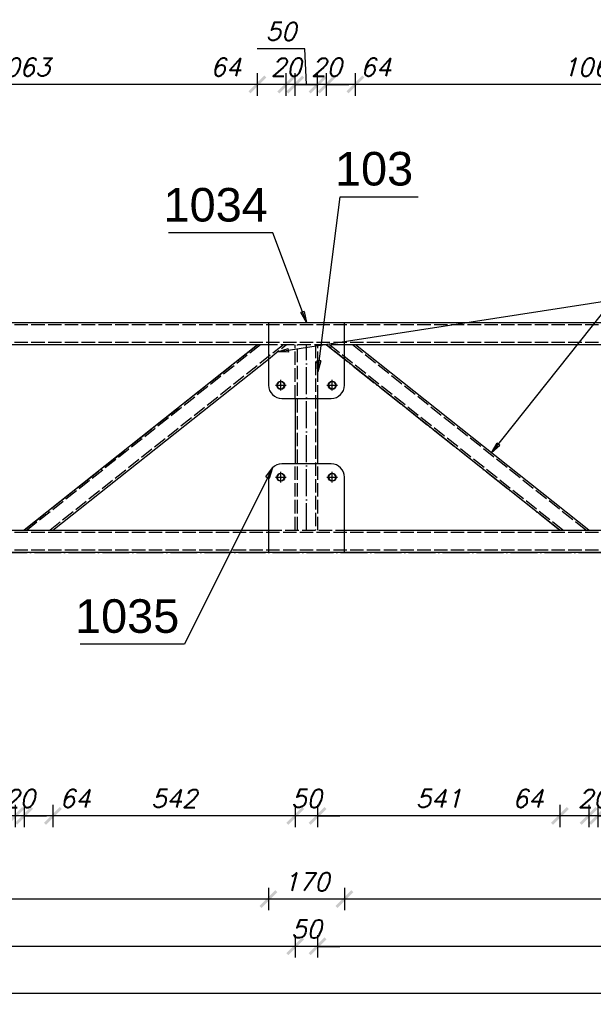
# Model space of a CAD drawing. Header units: millimetres. Extents: x 1814 to 94182, y 11562 to 49454.
# Tile 332 of 656: x 26208 to 26336, y 20977 to 21197. Entities that reach past the tile are written whole.
import ezdxf

# ---------------------------------------------------------------- set-up
doc = ezdxf.new("R2010")
doc.units = ezdxf.units.MM
doc.linetypes.add('ACAD_ISO02W100', pattern=[15, 12, -3])
doc.linetypes.add('ACAD_ISO04W100', pattern=[30, 24, -3, 0, -3])
doc.layers.add('wymiar', color=135, linetype='Continuous', lineweight=9)
doc.styles.add('ARIAL', font='arial.ttf')
doc.styles.add('WYMIARY', font='simplex.shx', dxfattribs={"oblique": 15})
doc.dimstyles.new('1-25', dxfattribs={"dimscale": 25, "dimtxt": 0.16, "dimasz": 0.2, "dimexe": 0.1, "dimexo": 0.1, "dimgap": 0.075, "dimtad": 1, "dimdec": 0, "dimlfac": 10, "dimrnd": 0.01, "dimzin": 9, "dimtxsty": 'WYMIARY', "dimblk": 'ARCHTICK', "dimcen": 0.2, "dimdle": 0.15, "dimadec": 1, "dimazin": 1, "dimtfac": 1, "dimtdec": 0, "dimtix": 1, "dimtmove": 2, "dimatfit": 3, "dimldrblk": 'ARCHTICK', "dimfxl": 0, "dimarcsym": 0})

# ---------------------------------------------------------------- blocks, each defined once
blk = doc.blocks.new('_ARCHTICK')
at = {"color": 0, "linetype": 'ByBlock', "lineweight": -2}
blk.add_solid([(0.398, 0.309), (0.309, 0.398), (-0.309, -0.398), (-0.398, -0.309)], dxfattribs=at)
blk = doc.blocks.new('*D2472')
at = {"layer": 'Defpoints', "color": 0}
for p in [(26581.34, 21129.74), (26280.85, 21115.75), (26280.85, 21000.91)]:
    blk.add_point(p, dxfattribs=at)
at = {"layer": 'wymiar', "color": 0, "lineweight": -2}
for p, q in [((26280.85, 21003.41), (26280.85, 20998.41)), ((26581.34, 21003.41), (26581.34, 20998.41)), ((26585.09, 21000.91), (26277.1, 21000.91))]:
    blk.add_line(p, q, dxfattribs=at)
at = {"layer": 'wymiar', "color": 0, "lineweight": -2, "xscale": 5, "yscale": 5, "zscale": 5, "rotation": 180}
blk.add_blockref('_ARCHTICK', (26280.85, 21000.91), dxfattribs=at)
at = {"layer": 'wymiar', "color": 0, "lineweight": -2, "xscale": 5, "yscale": 5, "zscale": 5}
blk.add_blockref('_ARCHTICK', (26581.34, 21000.91), dxfattribs=at)
at = {"layer": 'wymiar', "color": 0, "insert": (26431.1, 21004.78), "char_height": 4, "attachment_point": 5, "style": 'WYMIARY'}
blk.add_mtext('3005', dxfattribs=at)
blk = doc.blocks.new('*D2473')
at = {"layer": 'Defpoints', "color": 0}
for p in [(26263.85, 21115.75), (26280.85, 21115.75), (26263.85, 21000.91)]:
    blk.add_point(p, dxfattribs=at)
at = {"layer": 'wymiar', "color": 0, "lineweight": -2}
for p, q in [((26263.85, 21003.41), (26263.85, 20998.41)), ((26280.85, 21003.41), (26280.85, 20998.41)), ((26284.6, 21000.91), (26260.1, 21000.91))]:
    blk.add_line(p, q, dxfattribs=at)
at = {"layer": 'wymiar', "color": 0, "lineweight": -2, "xscale": 5, "yscale": 5, "zscale": 5, "rotation": 180}
blk.add_blockref('_ARCHTICK', (26263.85, 21000.91), dxfattribs=at)
at = {"layer": 'wymiar', "color": 0, "lineweight": -2, "xscale": 5, "yscale": 5, "zscale": 5}
blk.add_blockref('_ARCHTICK', (26280.85, 21000.91), dxfattribs=at)
at = {"layer": 'wymiar', "color": 0, "insert": (26272.35, 21004.78), "char_height": 4, "attachment_point": 5, "style": 'WYMIARY'}
blk.add_mtext('170', dxfattribs=at)
blk = doc.blocks.new('*D2474')
at = {"layer": 'Defpoints', "color": 0}
for p in [(25970.36, 21122.62), (26263.85, 21115.75), (25970.36, 21000.91)]:
    blk.add_point(p, dxfattribs=at)
at = {"layer": 'wymiar', "color": 0, "lineweight": -2}
for p, q in [((25970.36, 21003.41), (25970.36, 20998.41)), ((26263.85, 21003.41), (26263.85, 20998.41)), ((26267.6, 21000.91), (25966.61, 21000.91))]:
    blk.add_line(p, q, dxfattribs=at)
at = {"layer": 'wymiar', "color": 0, "lineweight": -2, "xscale": 5, "yscale": 5, "zscale": 5, "rotation": 180}
blk.add_blockref('_ARCHTICK', (25970.36, 21000.91), dxfattribs=at)
at = {"layer": 'wymiar', "color": 0, "lineweight": -2, "xscale": 5, "yscale": 5, "zscale": 5}
blk.add_blockref('_ARCHTICK', (26263.85, 21000.91), dxfattribs=at)
at = {"layer": 'wymiar', "color": 0, "insert": (26117.1, 21004.78), "char_height": 4, "attachment_point": 5, "style": 'WYMIARY'}
blk.add_mtext('2935', dxfattribs=at)
blk = doc.blocks.new('*D2479')
at = {"layer": 'Defpoints', "color": 0}
for p in [(26274.85, 21105.46), (26581.34, 21078.34), (26274.85, 20990.35)]:
    blk.add_point(p, dxfattribs=at)
at = {"layer": 'wymiar', "color": 0, "lineweight": -2}
for p, q in [((26274.85, 20992.85), (26274.85, 20987.85)), ((26581.34, 20992.85), (26581.34, 20987.85)), ((26585.09, 20990.35), (26271.1, 20990.35))]:
    blk.add_line(p, q, dxfattribs=at)
at = {"layer": 'wymiar', "color": 0, "lineweight": -2, "xscale": 5, "yscale": 5, "zscale": 5, "rotation": 180}
blk.add_blockref('_ARCHTICK', (26274.85, 20990.35), dxfattribs=at)
at = {"layer": 'wymiar', "color": 0, "lineweight": -2, "xscale": 5, "yscale": 5, "zscale": 5}
blk.add_blockref('_ARCHTICK', (26581.34, 20990.35), dxfattribs=at)
at = {"layer": 'wymiar', "color": 0, "insert": (26428.1, 20994.22), "char_height": 4, "attachment_point": 5, "style": 'WYMIARY'}
blk.add_mtext('3065', dxfattribs=at)
blk = doc.blocks.new('*D2480')
at = {"layer": 'Defpoints', "color": 0}
for p in [(26269.85, 21105.46), (26274.85, 21105.46), (26269.85, 20990.35)]:
    blk.add_point(p, dxfattribs=at)
at = {"layer": 'wymiar', "color": 0, "lineweight": -2}
for p, q in [((26269.85, 20992.85), (26269.85, 20987.85)), ((26274.85, 20992.85), (26274.85, 20987.85)), ((26269.85, 20990.35), (26264.85, 20990.35)), ((26274.85, 20990.35), (26269.85, 20990.35)), ((26274.85, 20990.35), (26279.85, 20990.35))]:
    blk.add_line(p, q, dxfattribs=at)
at = {"layer": 'wymiar', "color": 0, "lineweight": -2, "xscale": 5, "yscale": 5, "zscale": 5}
blk.add_blockref('_ARCHTICK', (26269.85, 20990.35), dxfattribs=at)
at = {"layer": 'wymiar', "color": 0, "lineweight": -2, "xscale": 5, "yscale": 5, "zscale": 5, "rotation": 180}
blk.add_blockref('_ARCHTICK', (26274.85, 20990.35), dxfattribs=at)
at = {"layer": 'wymiar', "color": 0, "insert": (26272.35, 20994.22), "char_height": 4, "attachment_point": 5, "style": 'WYMIARY'}
blk.add_mtext('50', dxfattribs=at)
blk = doc.blocks.new('*D2481')
at = {"layer": 'Defpoints', "color": 0}
for p in [(26269.85, 21105.46), (25964.86, 21103.15), (25964.86, 20990.35)]:
    blk.add_point(p, dxfattribs=at)
at = {"layer": 'wymiar', "color": 0, "lineweight": -2}
for p, q in [((25964.86, 20992.85), (25964.86, 20987.85)), ((26269.85, 20992.85), (26269.85, 20987.85)), ((26273.6, 20990.35), (25961.11, 20990.35))]:
    blk.add_line(p, q, dxfattribs=at)
at = {"layer": 'wymiar', "color": 0, "lineweight": -2, "xscale": 5, "yscale": 5, "zscale": 5, "rotation": 180}
blk.add_blockref('_ARCHTICK', (25964.86, 20990.35), dxfattribs=at)
at = {"layer": 'wymiar', "color": 0, "lineweight": -2, "xscale": 5, "yscale": 5, "zscale": 5}
blk.add_blockref('_ARCHTICK', (26269.85, 20990.35), dxfattribs=at)
at = {"layer": 'wymiar', "color": 0, "insert": (26117.35, 20994.22), "char_height": 4, "attachment_point": 5, "style": 'WYMIARY'}
blk.add_mtext('3050', dxfattribs=at)
blk = doc.blocks.new('*D2485')
at = {"layer": 'Defpoints', "color": 0}
for p in [(25512.37, 21104.04), (26582.34, 21104.04), (26582.34, 20979.9)]:
    blk.add_point(p, dxfattribs=at)
at = {"layer": 'wymiar', "color": 0, "lineweight": -2}
for p, q in [((25512.37, 20982.4), (25512.37, 20977.4)), ((26582.34, 20982.4), (26582.34, 20977.4)), ((25508.62, 20979.9), (26586.09, 20979.9))]:
    blk.add_line(p, q, dxfattribs=at)
at = {"layer": 'wymiar', "color": 0, "lineweight": -2, "xscale": 5, "yscale": 5, "zscale": 5, "rotation": 180}
blk.add_blockref('_ARCHTICK', (25512.37, 20979.9), dxfattribs=at)
at = {"layer": 'wymiar', "color": 0, "lineweight": -2, "xscale": 5, "yscale": 5, "zscale": 5}
blk.add_blockref('_ARCHTICK', (26582.34, 20979.9), dxfattribs=at)
at = {"layer": 'wymiar', "color": 0, "insert": (26047.35, 20983.78), "char_height": 4, "attachment_point": 5, "style": 'WYMIARY'}
blk.add_mtext('10700', dxfattribs=at)
blk = doc.blocks.new('*D2494')
at = {"layer": 'Defpoints', "color": 0}
for p in [(26283.28, 21182.92), (26283.28, 21124.74), (26389.61, 21124.74)]:
    blk.add_point(p, dxfattribs=at)
at = {"layer": 'wymiar', "color": 0, "lineweight": -2}
for p, q in [((26283.28, 21180.42), (26283.28, 21185.42)), ((26389.61, 21180.42), (26389.61, 21185.42)), ((26393.36, 21182.92), (26279.53, 21182.92))]:
    blk.add_line(p, q, dxfattribs=at)
at = {"layer": 'wymiar', "color": 0, "lineweight": -2, "xscale": 5, "yscale": 5, "zscale": 5, "rotation": 180}
blk.add_blockref('_ARCHTICK', (26283.28, 21182.92), dxfattribs=at)
at = {"layer": 'wymiar', "color": 0, "lineweight": -2, "xscale": 5, "yscale": 5, "zscale": 5}
blk.add_blockref('_ARCHTICK', (26389.61, 21182.92), dxfattribs=at)
at = {"layer": 'wymiar', "color": 0, "insert": (26336.45, 21186.79), "char_height": 4, "attachment_point": 5, "style": 'WYMIARY'}
blk.add_mtext('1063', dxfattribs=at)
blk = doc.blocks.new('*D2495')
at = {"layer": 'Defpoints', "color": 0}
for p in [(26276.85, 21182.92), (26276.85, 21124.74), (26283.28, 21124.74)]:
    blk.add_point(p, dxfattribs=at)
at = {"layer": 'wymiar', "color": 0, "lineweight": -2}
for p, q in [((26276.85, 21180.42), (26276.85, 21185.42)), ((26283.28, 21180.42), (26283.28, 21185.42)), ((26287.03, 21182.92), (26273.1, 21182.92))]:
    blk.add_line(p, q, dxfattribs=at)
at = {"layer": 'wymiar', "color": 0, "lineweight": -2, "xscale": 5, "yscale": 5, "zscale": 5, "rotation": 180}
blk.add_blockref('_ARCHTICK', (26276.85, 21182.92), dxfattribs=at)
at = {"layer": 'wymiar', "color": 0, "lineweight": -2, "xscale": 5, "yscale": 5, "zscale": 5}
blk.add_blockref('_ARCHTICK', (26283.28, 21182.92), dxfattribs=at)
at = {"layer": 'wymiar', "color": 0, "insert": (26287.85, 21186.79), "char_height": 4, "attachment_point": 5, "style": 'WYMIARY'}
blk.add_mtext('64', dxfattribs=at)
blk = doc.blocks.new('*D2496')
at = {"layer": 'Defpoints', "color": 0}
for p in [(26274.85, 21182.92), (26274.85, 21124.74), (26276.85, 21124.74)]:
    blk.add_point(p, dxfattribs=at)
at = {"layer": 'wymiar', "color": 0, "lineweight": -2}
for p, q in [((26274.85, 21180.42), (26274.85, 21185.42)), ((26276.85, 21180.42), (26276.85, 21185.42)), ((26274.85, 21182.92), (26269.85, 21182.92)), ((26276.85, 21182.92), (26274.85, 21182.92)), ((26276.85, 21182.92), (26281.85, 21182.92))]:
    blk.add_line(p, q, dxfattribs=at)
at = {"layer": 'wymiar', "color": 0, "lineweight": -2, "xscale": 5, "yscale": 5, "zscale": 5}
blk.add_blockref('_ARCHTICK', (26274.85, 21182.92), dxfattribs=at)
at = {"layer": 'wymiar', "color": 0, "lineweight": -2, "xscale": 5, "yscale": 5, "zscale": 5, "rotation": 180}
blk.add_blockref('_ARCHTICK', (26276.85, 21182.92), dxfattribs=at)
at = {"layer": 'wymiar', "color": 0, "insert": (26276.85, 21186.79), "char_height": 4, "attachment_point": 5, "style": 'WYMIARY'}
blk.add_mtext('20', dxfattribs=at)
blk = doc.blocks.new('*D2497')
at = {"layer": 'Defpoints', "color": 0}
for p in [(26269.85, 21182.92), (26269.85, 21124.74), (26274.85, 21124.74)]:
    blk.add_point(p, dxfattribs=at)
at = {"layer": 'wymiar', "color": 0, "lineweight": -2}
for p, q in [((26272.02, 21190.9), (26261.32, 21190.9)), ((26272.35, 21182.92), (26272.02, 21190.9)), ((26269.85, 21180.42), (26269.85, 21185.42)), ((26274.85, 21180.42), (26274.85, 21185.42)), ((26278.6, 21182.92), (26266.1, 21182.92))]:
    blk.add_line(p, q, dxfattribs=at)
at = {"layer": 'wymiar', "color": 0, "lineweight": -2, "xscale": 5, "yscale": 5, "zscale": 5, "rotation": 180}
blk.add_blockref('_ARCHTICK', (26269.85, 21182.92), dxfattribs=at)
at = {"layer": 'wymiar', "color": 0, "lineweight": -2, "xscale": 5, "yscale": 5, "zscale": 5}
blk.add_blockref('_ARCHTICK', (26274.85, 21182.92), dxfattribs=at)
at = {"layer": 'wymiar', "color": 0, "insert": (26266.67, 21194.77), "char_height": 4, "attachment_point": 5, "style": 'WYMIARY'}
blk.add_mtext('50', dxfattribs=at)
blk = doc.blocks.new('*D2498')
at = {"layer": 'Defpoints', "color": 0}
for p in [(26267.83, 21182.92), (26267.83, 21124.74), (26269.85, 21124.74)]:
    blk.add_point(p, dxfattribs=at)
at = {"layer": 'wymiar', "color": 0, "lineweight": -2}
for p, q in [((26267.83, 21180.42), (26267.83, 21185.42)), ((26269.85, 21180.42), (26269.85, 21185.42)), ((26267.83, 21182.92), (26262.83, 21182.92)), ((26269.85, 21182.92), (26267.83, 21182.92)), ((26269.85, 21182.92), (26274.85, 21182.92))]:
    blk.add_line(p, q, dxfattribs=at)
at = {"layer": 'wymiar', "color": 0, "lineweight": -2, "xscale": 5, "yscale": 5, "zscale": 5}
blk.add_blockref('_ARCHTICK', (26267.83, 21182.92), dxfattribs=at)
at = {"layer": 'wymiar', "color": 0, "lineweight": -2, "xscale": 5, "yscale": 5, "zscale": 5, "rotation": 180}
blk.add_blockref('_ARCHTICK', (26269.85, 21182.92), dxfattribs=at)
at = {"layer": 'wymiar', "color": 0, "insert": (26267.83, 21186.79), "char_height": 4, "attachment_point": 5, "style": 'WYMIARY'}
blk.add_mtext('20', dxfattribs=at)
blk = doc.blocks.new('*D2499')
at = {"layer": 'Defpoints', "color": 0}
for p in [(26261.4, 21182.92), (26261.4, 21124.74), (26267.83, 21124.74)]:
    blk.add_point(p, dxfattribs=at)
at = {"layer": 'wymiar', "color": 0, "lineweight": -2}
for p, q in [((26261.4, 21180.42), (26261.4, 21185.42)), ((26267.83, 21180.42), (26267.83, 21185.42)), ((26271.58, 21182.92), (26257.65, 21182.92))]:
    blk.add_line(p, q, dxfattribs=at)
at = {"layer": 'wymiar', "color": 0, "lineweight": -2, "xscale": 5, "yscale": 5, "zscale": 5, "rotation": 180}
blk.add_blockref('_ARCHTICK', (26261.4, 21182.92), dxfattribs=at)
at = {"layer": 'wymiar', "color": 0, "lineweight": -2, "xscale": 5, "yscale": 5, "zscale": 5}
blk.add_blockref('_ARCHTICK', (26267.83, 21182.92), dxfattribs=at)
at = {"layer": 'wymiar', "color": 0, "insert": (26254.34, 21186.79), "char_height": 4, "attachment_point": 5, "style": 'WYMIARY'}
blk.add_mtext('64', dxfattribs=at)
blk = doc.blocks.new('*D2500')
at = {"layer": 'Defpoints', "color": 0}
for p in [(26155.1, 21182.92), (26155.1, 21124.74), (26261.4, 21124.74)]:
    blk.add_point(p, dxfattribs=at)
at = {"layer": 'wymiar', "color": 0, "lineweight": -2}
for p, q in [((26155.1, 21180.42), (26155.1, 21185.42)), ((26261.4, 21180.42), (26261.4, 21185.42)), ((26265.15, 21182.92), (26151.35, 21182.92))]:
    blk.add_line(p, q, dxfattribs=at)
at = {"layer": 'wymiar', "color": 0, "lineweight": -2, "xscale": 5, "yscale": 5, "zscale": 5, "rotation": 180}
blk.add_blockref('_ARCHTICK', (26155.1, 21182.92), dxfattribs=at)
at = {"layer": 'wymiar', "color": 0, "lineweight": -2, "xscale": 5, "yscale": 5, "zscale": 5}
blk.add_blockref('_ARCHTICK', (26261.4, 21182.92), dxfattribs=at)
at = {"layer": 'wymiar', "color": 0, "insert": (26208.25, 21186.79), "char_height": 4, "attachment_point": 5, "style": 'WYMIARY'}
blk.add_mtext('1063', dxfattribs=at)
blk = doc.blocks.new('*D2535')
at = {"layer": 'Defpoints', "color": 0}
for p in [(26337.47, 21083.34), (26343.9, 21083.34), (26337.47, 21019.5)]:
    blk.add_point(p, dxfattribs=at)
at = {"layer": 'wymiar', "color": 0, "lineweight": -2}
for p, q in [((26337.47, 21022), (26337.47, 21017)), ((26343.9, 21022), (26343.9, 21017)), ((26347.65, 21019.5), (26333.72, 21019.5))]:
    blk.add_line(p, q, dxfattribs=at)
at = {"layer": 'wymiar', "color": 0, "lineweight": -2, "xscale": 5, "yscale": 5, "zscale": 5, "rotation": 180}
blk.add_blockref('_ARCHTICK', (26337.47, 21019.5), dxfattribs=at)
at = {"layer": 'wymiar', "color": 0, "lineweight": -2, "xscale": 5, "yscale": 5, "zscale": 5}
blk.add_blockref('_ARCHTICK', (26343.9, 21019.5), dxfattribs=at)
at = {"layer": 'wymiar', "color": 0, "insert": (26349.42, 21023.38), "char_height": 4, "attachment_point": 5, "style": 'WYMIARY'}
blk.add_mtext('64', dxfattribs=at)
blk = doc.blocks.new('*D2536')
at = {"layer": 'Defpoints', "color": 0}
for p in [(26335.43, 21083.34), (26337.47, 21083.34), (26335.43, 21019.5)]:
    blk.add_point(p, dxfattribs=at)
at = {"layer": 'wymiar', "color": 0, "lineweight": -2}
for p, q in [((26335.43, 21022), (26335.43, 21017)), ((26337.47, 21022), (26337.47, 21017)), ((26335.43, 21019.5), (26330.43, 21019.5)), ((26337.47, 21019.5), (26335.43, 21019.5)), ((26337.47, 21019.5), (26342.47, 21019.5))]:
    blk.add_line(p, q, dxfattribs=at)
at = {"layer": 'wymiar', "color": 0, "lineweight": -2, "xscale": 5, "yscale": 5, "zscale": 5}
blk.add_blockref('_ARCHTICK', (26335.43, 21019.5), dxfattribs=at)
at = {"layer": 'wymiar', "color": 0, "lineweight": -2, "xscale": 5, "yscale": 5, "zscale": 5, "rotation": 180}
blk.add_blockref('_ARCHTICK', (26337.47, 21019.5), dxfattribs=at)
at = {"layer": 'wymiar', "color": 0, "insert": (26336.45, 21023.38), "char_height": 4, "attachment_point": 5, "style": 'WYMIARY'}
blk.add_mtext('20', dxfattribs=at)
blk = doc.blocks.new('*D2537')
at = {"layer": 'Defpoints', "color": 0}
for p in [(26329, 21083.34), (26335.43, 21083.34), (26329, 21019.5)]:
    blk.add_point(p, dxfattribs=at)
at = {"layer": 'wymiar', "color": 0, "lineweight": -2}
for p, q in [((26329, 21022), (26329, 21017)), ((26335.43, 21022), (26335.43, 21017)), ((26339.18, 21019.5), (26325.25, 21019.5))]:
    blk.add_line(p, q, dxfattribs=at)
at = {"layer": 'wymiar', "color": 0, "lineweight": -2, "xscale": 5, "yscale": 5, "zscale": 5, "rotation": 180}
blk.add_blockref('_ARCHTICK', (26329, 21019.5), dxfattribs=at)
at = {"layer": 'wymiar', "color": 0, "lineweight": -2, "xscale": 5, "yscale": 5, "zscale": 5}
blk.add_blockref('_ARCHTICK', (26335.43, 21019.5), dxfattribs=at)
at = {"layer": 'wymiar', "color": 0, "insert": (26321.87, 21023.38), "char_height": 4, "attachment_point": 5, "style": 'WYMIARY'}
blk.add_mtext('64', dxfattribs=at)
blk = doc.blocks.new('*D2538')
at = {"layer": 'Defpoints', "color": 0}
for p in [(26274.85, 21083.34), (26329, 21083.34), (26274.85, 21019.5)]:
    blk.add_point(p, dxfattribs=at)
at = {"layer": 'wymiar', "color": 0, "lineweight": -2}
for p, q in [((26274.85, 21022), (26274.85, 21017)), ((26329, 21022), (26329, 21017)), ((26332.75, 21019.5), (26271.1, 21019.5))]:
    blk.add_line(p, q, dxfattribs=at)
at = {"layer": 'wymiar', "color": 0, "lineweight": -2, "xscale": 5, "yscale": 5, "zscale": 5, "rotation": 180}
blk.add_blockref('_ARCHTICK', (26274.85, 21019.5), dxfattribs=at)
at = {"layer": 'wymiar', "color": 0, "lineweight": -2, "xscale": 5, "yscale": 5, "zscale": 5}
blk.add_blockref('_ARCHTICK', (26329, 21019.5), dxfattribs=at)
at = {"layer": 'wymiar', "color": 0, "insert": (26301.92, 21023.38), "char_height": 4, "attachment_point": 5, "style": 'WYMIARY'}
blk.add_mtext('541', dxfattribs=at)
blk = doc.blocks.new('*D2539')
at = {"layer": 'Defpoints', "color": 0}
for p in [(26269.85, 21083.34), (26274.85, 21083.34), (26269.85, 21019.5)]:
    blk.add_point(p, dxfattribs=at)
at = {"layer": 'wymiar', "color": 0, "lineweight": -2}
for p, q in [((26269.85, 21022), (26269.85, 21017)), ((26274.85, 21022), (26274.85, 21017)), ((26269.85, 21019.5), (26264.85, 21019.5)), ((26274.85, 21019.5), (26269.85, 21019.5)), ((26274.85, 21019.5), (26279.85, 21019.5))]:
    blk.add_line(p, q, dxfattribs=at)
at = {"layer": 'wymiar', "color": 0, "lineweight": -2, "xscale": 5, "yscale": 5, "zscale": 5}
blk.add_blockref('_ARCHTICK', (26269.85, 21019.5), dxfattribs=at)
at = {"layer": 'wymiar', "color": 0, "lineweight": -2, "xscale": 5, "yscale": 5, "zscale": 5, "rotation": 180}
blk.add_blockref('_ARCHTICK', (26274.85, 21019.5), dxfattribs=at)
at = {"layer": 'wymiar', "color": 0, "insert": (26272.35, 21023.38), "char_height": 4, "attachment_point": 5, "style": 'WYMIARY'}
blk.add_mtext('50', dxfattribs=at)
blk = doc.blocks.new('*D2540')
at = {"layer": 'Defpoints', "color": 0}
for p in [(26215.69, 21083.34), (26269.85, 21083.34), (26215.69, 21019.5)]:
    blk.add_point(p, dxfattribs=at)
at = {"layer": 'wymiar', "color": 0, "lineweight": -2}
for p, q in [((26215.69, 21022), (26215.69, 21017)), ((26269.85, 21022), (26269.85, 21017)), ((26273.6, 21019.5), (26211.94, 21019.5))]:
    blk.add_line(p, q, dxfattribs=at)
at = {"layer": 'wymiar', "color": 0, "lineweight": -2, "xscale": 5, "yscale": 5, "zscale": 5, "rotation": 180}
blk.add_blockref('_ARCHTICK', (26215.69, 21019.5), dxfattribs=at)
at = {"layer": 'wymiar', "color": 0, "lineweight": -2, "xscale": 5, "yscale": 5, "zscale": 5}
blk.add_blockref('_ARCHTICK', (26269.85, 21019.5), dxfattribs=at)
at = {"layer": 'wymiar', "color": 0, "insert": (26242.77, 21023.38), "char_height": 4, "attachment_point": 5, "style": 'WYMIARY'}
blk.add_mtext('542', dxfattribs=at)
blk = doc.blocks.new('*D2541')
at = {"layer": 'Defpoints', "color": 0}
for p in [(26209.25, 21083.34), (26215.69, 21083.34), (26209.25, 21019.5)]:
    blk.add_point(p, dxfattribs=at)
at = {"layer": 'wymiar', "color": 0, "lineweight": -2}
for p, q in [((26209.25, 21022), (26209.25, 21017)), ((26215.69, 21022), (26215.69, 21017)), ((26219.44, 21019.5), (26205.5, 21019.5))]:
    blk.add_line(p, q, dxfattribs=at)
at = {"layer": 'wymiar', "color": 0, "lineweight": -2, "xscale": 5, "yscale": 5, "zscale": 5, "rotation": 180}
blk.add_blockref('_ARCHTICK', (26209.25, 21019.5), dxfattribs=at)
at = {"layer": 'wymiar', "color": 0, "lineweight": -2, "xscale": 5, "yscale": 5, "zscale": 5}
blk.add_blockref('_ARCHTICK', (26215.69, 21019.5), dxfattribs=at)
at = {"layer": 'wymiar', "color": 0, "insert": (26220.65, 21023.38), "char_height": 4, "attachment_point": 5, "style": 'WYMIARY'}
blk.add_mtext('64', dxfattribs=at)
blk = doc.blocks.new('*D2542')
at = {"layer": 'Defpoints', "color": 0}
for p in [(26207.25, 21083.34), (26209.25, 21083.34), (26207.25, 21019.5)]:
    blk.add_point(p, dxfattribs=at)
at = {"layer": 'wymiar', "color": 0, "lineweight": -2}
for p, q in [((26207.25, 21022), (26207.25, 21017)), ((26209.25, 21022), (26209.25, 21017)), ((26207.25, 21019.5), (26202.25, 21019.5)), ((26209.25, 21019.5), (26207.25, 21019.5)), ((26209.25, 21019.5), (26214.25, 21019.5))]:
    blk.add_line(p, q, dxfattribs=at)
at = {"layer": 'wymiar', "color": 0, "lineweight": -2, "xscale": 5, "yscale": 5, "zscale": 5}
blk.add_blockref('_ARCHTICK', (26207.25, 21019.5), dxfattribs=at)
at = {"layer": 'wymiar', "color": 0, "lineweight": -2, "xscale": 5, "yscale": 5, "zscale": 5, "rotation": 180}
blk.add_blockref('_ARCHTICK', (26209.25, 21019.5), dxfattribs=at)
at = {"layer": 'wymiar', "color": 0, "insert": (26208.25, 21023.38), "char_height": 4, "attachment_point": 5, "style": 'WYMIARY'}
blk.add_mtext('20', dxfattribs=at)
blk = doc.blocks.new('*D2543')
at = {"layer": 'Defpoints', "color": 0}
for p in [(26200.82, 21083.34), (26207.25, 21083.34), (26200.82, 21019.5)]:
    blk.add_point(p, dxfattribs=at)
at = {"layer": 'wymiar', "color": 0, "lineweight": -2}
for p, q in [((26200.82, 21022), (26200.82, 21017)), ((26207.25, 21022), (26207.25, 21017)), ((26211, 21019.5), (26197.07, 21019.5))]:
    blk.add_line(p, q, dxfattribs=at)
at = {"layer": 'wymiar', "color": 0, "lineweight": -2, "xscale": 5, "yscale": 5, "zscale": 5, "rotation": 180}
blk.add_blockref('_ARCHTICK', (26200.82, 21019.5), dxfattribs=at)
at = {"layer": 'wymiar', "color": 0, "lineweight": -2, "xscale": 5, "yscale": 5, "zscale": 5}
blk.add_blockref('_ARCHTICK', (26207.25, 21019.5), dxfattribs=at)
at = {"layer": 'wymiar', "color": 0, "insert": (26193.03, 21023.38), "char_height": 4, "attachment_point": 5, "style": 'WYMIARY'}
blk.add_mtext('64', dxfattribs=at)

msp = doc.modelspace()

# ---------------------------------------------------------------- linework, layer by layer
at = {"color": 7}
msp.add_line((26265.858, 21123.163), (26340.877, 21134.796), dxfattribs=at)
at = {"color": 0, "linetype": 'ByBlock', "lineweight": -2}
for p, q in [((26271.881, 21132.231), (26271.101, 21131.94)), ((26272.367, 21129.744), (26271.101, 21131.94)), ((26271.881, 21132.231), (26272.367, 21129.744)), ((26265.858, 21123.163, -2), (26268.264, 21123.958, -2)), ((26268.392, 21123.135, -2), (26265.858, 21123.163, -2)), ((26268.392, 21123.135, -2), (26268.264, 21123.958, -2)), ((26274.866, 21118.747, -1.5), (26274.769, 21121.28, -1.5)), ((26275.596, 21121.174, -1.5), (26274.769, 21121.28, -1.5)), ((26275.596, 21121.174, -1.5), (26274.866, 21118.747, -1.5)), ((26313.723, 21100.591, -2), (26314.951, 21102.809, -2)), ((26315.604, 21102.29, -2), (26313.723, 21100.591, -2)), ((26315.604, 21102.29, -2), (26314.951, 21102.809, -2)), ((26263.256, 21095.234), (26264.745, 21097.285)), ((26264.745, 21097.285), (26264.001, 21094.862)), ((26263.256, 21095.234), (26264.001, 21094.862))]:
    msp.add_line(p, q, dxfattribs=at)
at = {"color": 10, "linetype": 'ACAD_ISO04W100', "ltscale": 0.25}
for p, q in [((25512.366, 21129.744), (26581.366, 21129.744)), ((26209.266, 21083.344), (26261.416, 21124.744)), ((26272.366, 21083.344), (26272.366, 21124.744)), ((26276.866, 21124.744), (26329.016, 21083.344)), ((25512.366, 21078.344), (26581.366, 21078.344))]:
    msp.add_line(p, q, dxfattribs=at)
at = {"color": 84, "linetype": 'ACAD_ISO02W100', "ltscale": 0.25}
for p, q in [((26581.366, 21129.244), (25512.366, 21129.244)), ((26581.366, 21125.244), (25512.366, 21125.244)), ((26262.059, 21124.744), (26209.909, 21083.344)), ((26267.206, 21124.744), (26215.056, 21083.344)), ((26280.867, 21124.744), (26263.867, 21124.744)), ((26263.867, 21121.582), (26267.849, 21124.744)), ((26269.866, 21112.75), (26269.866, 21124.744)), ((26270.366, 21083.344), (26270.366, 21124.744)), ((26274.366, 21124.744), (26274.366, 21083.344)), ((26274.866, 21112.75), (26274.866, 21124.744)), ((26280.867, 21121.568), (26276.866, 21124.744)), ((26329.659, 21083.344), (26277.509, 21124.744)), ((26334.806, 21083.344), (26282.656, 21124.744)), ((26269.866, 21083.344), (26269.866, 21098.164)), ((26274.866, 21083.344), (26274.866, 21098.164)), ((26581.366, 21082.844), (25512.366, 21082.844)), ((26263.867, 21083.344), (26280.867, 21083.344)), ((26581.366, 21078.844), (25512.366, 21078.844))]:
    msp.add_line(p, q, dxfattribs=at)
at = {"color": 145, "linetype": 'Continuous', "ltscale": 0.25}
for p, q in [((25970.367, 21129.744), (26263.867, 21129.744)), ((26263.867, 21129.744), (26280.867, 21129.744)), ((26263.867, 21129.744), (26263.867, 21115.75)), ((26280.867, 21115.75), (26280.867, 21129.744)), ((26280.867, 21129.744), (26573.865, 21129.744)), ((26263.867, 21124.744), (25970.367, 21124.744)), ((26261.415, 21124.744), (26209.266, 21083.344)), ((26573.865, 21124.744), (26280.867, 21124.744)), ((26335.449, 21083.344), (26283.299, 21124.744)), ((26215.699, 21083.344), (26263.867, 21121.582)), ((26329.016, 21083.344), (26280.867, 21121.568)), ((26266.867, 21112.75), (26277.867, 21112.75)), ((26269.866, 21112.75), (26269.866, 21098.164)), ((26274.866, 21098.164), (26274.866, 21112.75)), ((26277.867, 21098.164), (26266.867, 21098.164)), ((26263.867, 21095.164), (26263.867, 21078.344)), ((26280.867, 21078.344), (26280.867, 21095.164)), ((25970.367, 21083.344), (26263.867, 21083.344)), ((26280.867, 21083.344), (26573.865, 21083.344)), ((26263.867, 21078.344), (25970.367, 21078.344)), ((26280.867, 21078.344), (26263.867, 21078.344)), ((26573.865, 21078.344), (26280.867, 21078.344))]:
    msp.add_line(p, q, dxfattribs=at)
at = {"color": 7}
for points in [[(26274.866, 21118.747), (26279.866, 21157.847), (26297.347, 21157.847)], [(26272.367, 21129.744), (26264.867, 21149.796), (26241.558, 21149.796)], [(26313.723, 21100.591), (26340.877, 21134.796), (26372.335, 21134.796)], [(26264.745, 21097.285), (26245.081, 21057.9), (26221.773, 21057.9)]]:
    msp.add_lwpolyline(points, dxfattribs=at)
at = {"color": 7, "linetype": 'Continuous', "ltscale": 0.25}
for points in [[(26265.416, 21115.709), (26266.616, 21115.709), (26266.616, 21116.909)], [(26266.616, 21116.509), (26266.31, 21116.448), (26266.05, 21116.275), (26265.877, 21116.015), (26265.816, 21115.709), (26265.877, 21115.403), (26266.05, 21115.143), (26266.31, 21114.97), (26266.616, 21114.909), (26266.922, 21114.97), (26267.182, 21115.143), (26267.355, 21115.403), (26267.416, 21115.709), (26267.355, 21116.015), (26267.182, 21116.275), (26266.922, 21116.448), (26266.616, 21116.509)], [(26266.616, 21114.509), (26266.616, 21115.709), (26267.816, 21115.709)], [(26276.916, 21115.709), (26278.116, 21115.709), (26278.116, 21116.909)], [(26278.116, 21116.509), (26277.81, 21116.448), (26277.55, 21116.275), (26277.377, 21116.015), (26277.316, 21115.709), (26277.377, 21115.403), (26277.55, 21115.143), (26277.81, 21114.97), (26278.116, 21114.909), (26278.422, 21114.97), (26278.682, 21115.143), (26278.855, 21115.403), (26278.916, 21115.709), (26278.855, 21116.015), (26278.682, 21116.275), (26278.422, 21116.448), (26278.116, 21116.509)], [(26278.116, 21114.509), (26278.116, 21115.709), (26279.316, 21115.709)], [(26265.416, 21095.164), (26266.616, 21095.164), (26266.616, 21096.364)], [(26266.616, 21095.964), (26266.31, 21095.903), (26266.05, 21095.729), (26265.877, 21095.47), (26265.816, 21095.164), (26265.877, 21094.857), (26266.05, 21094.598), (26266.31, 21094.424), (26266.616, 21094.364), (26266.922, 21094.424), (26267.182, 21094.598), (26267.355, 21094.857), (26267.416, 21095.164), (26267.355, 21095.47), (26267.182, 21095.729), (26266.922, 21095.903), (26266.616, 21095.964)], [(26276.916, 21095.164), (26278.116, 21095.164), (26278.116, 21096.364)], [(26278.116, 21095.964), (26277.81, 21095.903), (26277.55, 21095.729), (26277.377, 21095.47), (26277.316, 21095.164), (26277.377, 21094.857), (26277.55, 21094.598), (26277.81, 21094.424), (26278.116, 21094.364), (26278.422, 21094.424), (26278.682, 21094.598), (26278.855, 21094.857), (26278.916, 21095.164), (26278.855, 21095.47), (26278.682, 21095.729), (26278.422, 21095.903), (26278.116, 21095.964)], [(26266.616, 21093.964), (26266.616, 21095.164), (26267.816, 21095.164)], [(26278.116, 21093.964), (26278.116, 21095.164), (26279.316, 21095.164)]]:
    msp.add_lwpolyline(points, dxfattribs=at)
at = {"color": 145, "linetype": 'Continuous', "ltscale": 0.25}
for centre in [(26266.616, 21115.709), (26278.116, 21115.709), (26266.616, 21095.164), (26278.116, 21095.164)]:
    msp.add_circle(centre, 0.9, dxfattribs=at)
for centre, start, end in [((26266.867, 21115.75), 180, 270), ((26277.867, 21115.75), 270, 360), ((26266.867, 21095.164), 90, 180), ((26277.867, 21095.164), 0, 90)]:
    msp.add_arc(centre, 3, start, end, dxfattribs=at)

# ---------------------------------------------------------------- texts
at = {"color": 7, "style": 'ARIAL'}
for s, p in [('103', (26278.725, 21160.347)), ('1034', (26240.417, 21152.296)), ('1035', (26220.632, 21060.4))]:
    msp.add_text(s, height=7.5, dxfattribs=at).set_placement(p)

# ---------------------------------------------------------------- dimensions: what is measured, and where the dimension line sits
at = {"layer": 'wymiar'}
dim = msp.add_linear_dim(base=(26269.85, 21182.917), p1=(26274.85, 21124.744), p2=(26269.85, 21124.744), angle=180, dimstyle='1-25', override={"dimtmove": 1}, dxfattribs=at)
dim.commit()
dim.dimension.update_dxf_attribs({"geometry": '*D2497', "text_midpoint": (26270.149, 21190.897), "dimtype": 160})
for base, p1, p2, picture, middle in [((26155.103, 21182.917), (26261.401, 21124.744), (26155.103, 21124.744), '*D2500', (26208.252, 21186.792)), ((26283.284, 21182.917), (26389.615, 21124.744), (26283.284, 21124.744), '*D2494', (26336.449, 21186.792)), ((26280.851, 21000.906), (26581.344, 21129.744), (26280.851, 21115.75), '*D2472', (26431.098, 21004.781)), ((25970.357, 21000.906), (26263.852, 21115.75), (25970.357, 21122.624), '*D2474', (26117.105, 21004.781)), ((26263.852, 21000.906), (26280.851, 21115.75), (26263.852, 21115.75), '*D2473', (26272.351, 21004.781)), ((25964.857, 20990.349), (26269.85, 21105.457), (25964.857, 21103.151), '*D2481', (26117.354, 20994.224)), ((26269.85, 20990.349), (26274.85, 21105.457), (26269.85, 21105.457), '*D2480', (26272.35, 20994.224)), ((26274.85, 20990.349), (26581.344, 21078.345), (26274.85, 21105.457), '*D2479', (26428.097, 20994.224)), ((26582.344, 20979.901), (25512.366, 21104.044), (26582.344, 21104.044), '*D2485', (26047.355, 20983.776)), ((26207.252, 21019.505), (26209.252, 21083.345), (26207.252, 21083.345), '*D2542', (26208.252, 21023.38)), ((26215.685, 21019.505), (26269.85, 21083.345), (26215.685, 21083.345), '*D2540', (26242.768, 21023.38)), ((26269.85, 21019.505), (26274.85, 21083.345), (26269.85, 21083.345), '*D2539', (26272.35, 21023.38)), ((26274.85, 21019.505), (26328.999, 21083.345), (26274.85, 21083.345), '*D2538', (26301.925, 21023.38)), ((26335.433, 21019.505), (26337.466, 21083.345), (26335.433, 21083.345), '*D2536', (26336.449, 21023.38))]:
    dim = msp.add_linear_dim(base=base, p1=p1, p2=p2, angle=180, dimstyle='1-25', dxfattribs=at)
    dim.commit()
    dim.dimension.update_dxf_attribs({"geometry": picture, "text_midpoint": middle})
for base, p1, p2, picture, middle in [((26261.401, 21182.917), (26267.834, 21124.744), (26261.401, 21124.744), '*D2499', (26254.343, 21186.792)), ((26267.834, 21182.917), (26269.85, 21124.744), (26267.834, 21124.744), '*D2498', (26267.834, 21186.792)), ((26274.85, 21182.917), (26276.85, 21124.744), (26274.85, 21124.744), '*D2496', (26276.85, 21186.792)), ((26276.85, 21182.917), (26283.284, 21124.744), (26276.85, 21124.744), '*D2495', (26287.851, 21186.792)), ((26200.818, 21019.505), (26207.252, 21083.345), (26200.818, 21083.345), '*D2543', (26193.034, 21023.38)), ((26209.252, 21019.505), (26215.685, 21083.345), (26209.252, 21083.345), '*D2541', (26220.649, 21023.38)), ((26328.999, 21019.505), (26335.433, 21083.345), (26328.999, 21083.345), '*D2537', (26321.871, 21023.38)), ((26337.466, 21019.505), (26343.899, 21083.345), (26337.466, 21083.345), '*D2535', (26349.425, 21023.38))]:
    dim = msp.add_linear_dim(base=base, p1=p1, p2=p2, angle=180, dimstyle='1-25', dxfattribs=at)
    dim.commit()
    dim.dimension.update_dxf_attribs({"geometry": picture, "text_midpoint": middle, "dimtype": 160})

doc.saveas('drawing.dxf')
